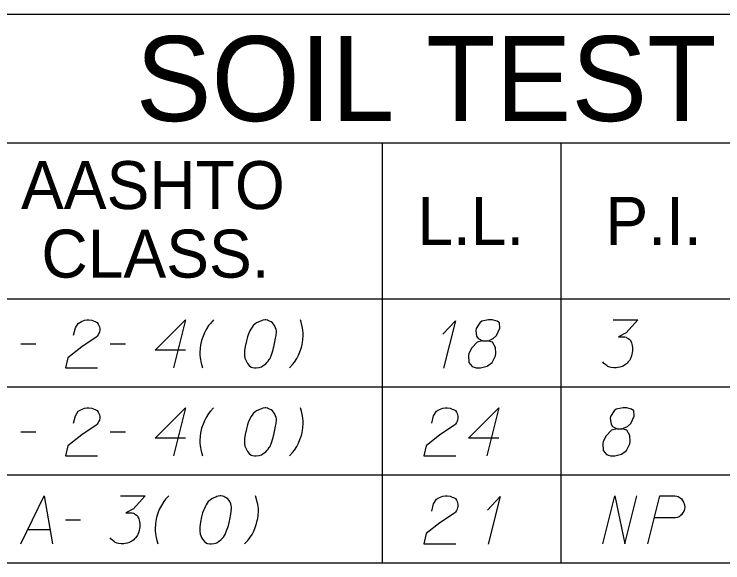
# Model space of a CAD drawing. Extents: x 2074207 to 2076812, y 516372 to 523312.
# Drawn here: x 2076453.5 to 2076524.4, y 518395.3 to 518450.2 of the extents above; entities that cross this region are included whole.
import ezdxf

# ---------------------------------------------------------------- set-up
doc = ezdxf.new("R2010")
doc.units = 0
for name, color, linetype in [('Prop DirtTable_ Soil Test Results - Outline (Major)', 7, 'Continuous'), ('Prop DirtTable_ Soil Test Results - Outline (Minor)', 7, 'Continuous'), ('Prop DirtTable_ Soil Test Results - Tx (Header - Large)', 7, 'Continuous'), ('Prop DirtTable_ Soil Test Results - Tx (Header - Small)', 7, 'Continuous'), ('Prop DirtTable_ Soil Test Results - Tx (Sample Data)', 7, 'Continuous')]:
    doc.layers.add(name, color=color, linetype=linetype)

msp = doc.modelspace()

# ---------------------------------------------------------------- linework, layer by layer
at = {"layer": 'Prop DirtTable_ Soil Test Results - Outline (Major)'}
for p, q in [((2076260.609, 518450.214), (2076811.903, 518450.214)), ((2076260.609, 518421.729), (2076811.903, 518421.729)), ((2076260.609, 518421.729), (2076811.903, 518421.729)), ((2076260.609, 518395.329), (2076811.903, 518395.329))]:
    msp.add_line(p, q, dxfattribs=at)
at = {"layer": 'Prop DirtTable_ Soil Test Results - Outline (Minor)'}
for p, q in [((2076260.609, 518437.329), (2076811.903, 518437.329)), ((2076490.31, 518437.329), (2076490.31, 518412.929)), ((2076508.192, 518437.329), (2076508.192, 518412.929)), ((2076260.609, 518412.929), (2076811.903, 518412.929)), ((2076260.609, 518412.929), (2076811.903, 518412.929)), ((2076490.31, 518412.929), (2076490.31, 518404.129)), ((2076508.192, 518412.929), (2076508.192, 518404.129)), ((2076260.609, 518404.129), (2076811.903, 518404.129)), ((2076260.609, 518404.129), (2076811.903, 518404.129)), ((2076490.31, 518404.129), (2076490.31, 518395.329)), ((2076508.192, 518404.129), (2076508.192, 518395.329)), ((2076260.609, 518395.329), (2076811.903, 518395.329))]:
    msp.add_line(p, q, dxfattribs=at)
at = {"layer": 'Prop DirtTable_ Soil Test Results - Tx (Sample Data)'}
for points in [[(2076459.447, 518418.113), (2076459.623, 518418.831), (2076459.906, 518419.285), (2076460.223, 518419.474), (2076460.54, 518419.587), (2076460.787, 518419.625), (2076460.964, 518419.625), (2076461.281, 518419.587), (2076461.493, 518419.512), (2076461.599, 518419.474), (2076461.81, 518419.361), (2076461.916, 518419.209), (2076461.987, 518419.058), (2076462.022, 518418.945), (2076462.057, 518418.794), (2076462.057, 518418.605), (2076462.022, 518418.416), (2076461.987, 518418.302), (2076461.916, 518418.151), (2076461.81, 518418), (2076461.705, 518417.887), (2076460.258, 518416.942), (2076458.883, 518415.846), (2076458.636, 518414.825), (2076461.846, 518414.825)], [(2076470.629, 518416.602), (2076467.596, 518416.602), (2076470.629, 518419.625), (2076469.43, 518414.825)], [(2076473.451, 518419.625), (2076473.134, 518419.285), (2076472.958, 518419.058), (2076472.711, 518418.68), (2076472.534, 518418.34), (2076472.393, 518418), (2076472.252, 518417.584), (2076472.181, 518417.282), (2076472.146, 518417.093), (2076472.111, 518416.828), (2076472.076, 518416.337), (2076472.076, 518416.11), (2076472.111, 518415.846), (2076472.146, 518415.657), (2076472.181, 518415.468), (2076472.252, 518415.165), (2076472.287, 518415.052), (2076472.358, 518414.825)], [(2076478.672, 518419.625), (2076478.602, 518419.625), (2076478.39, 518419.587), (2076478.249, 518419.55), (2076478.143, 518419.512), (2076477.967, 518419.436), (2076477.755, 518419.323), (2076477.579, 518419.209), (2076477.402, 518419.058), (2076477.296, 518418.907), (2076477.191, 518418.718), (2076477.085, 518418.529), (2076476.979, 518418.302), (2076476.908, 518418.151), (2076476.838, 518417.924), (2076476.732, 518417.546), (2076476.626, 518416.98), (2076476.556, 518416.526), (2076476.556, 518416.11), (2076476.591, 518415.808), (2076476.732, 518415.468), (2076476.838, 518415.279), (2076477.014, 518415.052), (2076477.226, 518414.901), (2076477.332, 518414.863), (2076477.543, 518414.825), (2076477.72, 518414.825), (2076478.002, 518414.863), (2076478.249, 518414.939), (2076478.425, 518415.052), (2076478.672, 518415.241), (2076478.778, 518415.354), (2076478.919, 518415.505), (2076479.025, 518415.657), (2076479.095, 518415.77), (2076479.166, 518415.959), (2076479.201, 518416.035), (2076479.272, 518416.224), (2076479.342, 518416.45), (2076479.413, 518416.677), (2076479.448, 518416.828), (2076479.483, 518416.942), (2076479.519, 518417.093), (2076479.589, 518417.433), (2076479.625, 518417.622), (2076479.66, 518417.811), (2076479.695, 518418.076), (2076479.73, 518418.416), (2076479.73, 518418.529), (2076479.695, 518418.68), (2076479.66, 518418.831), (2076479.554, 518419.058), (2076479.448, 518419.209), (2076479.342, 518419.323), (2076479.201, 518419.436), (2076479.06, 518419.512), (2076478.954, 518419.55), (2076478.849, 518419.587), (2076478.672, 518419.625)], [(2076481.036, 518414.825), (2076481.353, 518415.165), (2076481.529, 518415.392), (2076481.776, 518415.77), (2076481.953, 518416.11), (2076482.094, 518416.45), (2076482.235, 518416.866), (2076482.306, 518417.168), (2076482.341, 518417.357), (2076482.376, 518417.622), (2076482.411, 518418.113), (2076482.411, 518418.34), (2076482.376, 518418.605), (2076482.341, 518418.794), (2076482.306, 518418.983), (2076482.235, 518419.285), (2076482.2, 518419.398), (2076482.129, 518419.625)], [(2076496.38, 518418.189), (2076497.65, 518419.55), (2076496.451, 518414.787)], [(2076500.367, 518417.546), (2076500.86, 518417.546), (2076501.002, 518417.584), (2076501.425, 518417.773), (2076501.742, 518418.076), (2076502.095, 518418.794), (2076502.06, 518419.323), (2076501.813, 518419.512), (2076501.319, 518419.625), (2076500.966, 518419.625), (2076500.296, 518419.512), (2076500.084, 518419.323), (2076499.732, 518418.756), (2076499.696, 518418.567), (2076499.767, 518418), (2076499.908, 518417.773), (2076500.367, 518417.546), (2076499.802, 518417.395), (2076499.273, 518416.828), (2076498.991, 518416.261), (2076498.956, 518416.072), (2076498.991, 518415.354), (2076499.308, 518414.976), (2076499.732, 518414.825), (2076500.155, 518414.825), (2076500.825, 518415.014), (2076501.319, 518415.354), (2076501.637, 518416.035), (2076501.672, 518416.261), (2076501.637, 518416.866), (2076501.354, 518417.395), (2076500.86, 518417.546)], [(2076513.419, 518419.625), (2076515.888, 518419.625), (2076514.724, 518418.34), (2076513.948, 518417.924), (2076514.583, 518417.924), (2076514.724, 518417.887), (2076514.794, 518417.849), (2076514.865, 518417.811), (2076514.935, 518417.773), (2076515.077, 518417.66), (2076515.147, 518417.546), (2076515.218, 518417.433), (2076515.253, 518417.32), (2076515.323, 518417.055), (2076515.359, 518416.828), (2076515.359, 518416.715), (2076515.359, 518416.564), (2076515.323, 518416.337), (2076515.288, 518416.186), (2076515.253, 518416.035), (2076515.218, 518415.921), (2076515.182, 518415.846), (2076515.147, 518415.77), (2076515.112, 518415.694), (2076515.041, 518415.581), (2076514.935, 518415.43), (2076514.83, 518415.317), (2076514.759, 518415.241), (2076514.653, 518415.165), (2076514.547, 518415.09), (2076514.406, 518415.014), (2076514.336, 518414.976), (2076514.089, 518414.901), (2076513.877, 518414.863), (2076513.736, 518414.825), (2076513.489, 518414.825), (2076513.207, 518414.863), (2076513.101, 518414.901), (2076512.995, 518414.939), (2076512.889, 518414.976), (2076512.784, 518415.052), (2076512.678, 518415.128), (2076512.501, 518415.279), (2076512.396, 518415.43)], [(2076454.156, 518417.244), (2076455.672, 518417.244)], [(2076463.116, 518417.244), (2076464.632, 518417.244)], [(2076459.447, 518409.313), (2076459.623, 518410.031), (2076459.906, 518410.485), (2076460.223, 518410.674), (2076460.54, 518410.787), (2076460.787, 518410.825), (2076460.964, 518410.825), (2076461.281, 518410.787), (2076461.493, 518410.712), (2076461.599, 518410.674), (2076461.81, 518410.561), (2076461.916, 518410.409), (2076461.987, 518410.258), (2076462.022, 518410.145), (2076462.057, 518409.994), (2076462.057, 518409.805), (2076462.022, 518409.616), (2076461.987, 518409.502), (2076461.916, 518409.351), (2076461.81, 518409.2), (2076461.705, 518409.087), (2076460.258, 518408.142), (2076458.883, 518407.046), (2076458.636, 518406.025), (2076461.846, 518406.025)], [(2076470.629, 518407.802), (2076467.596, 518407.802), (2076470.629, 518410.825), (2076469.43, 518406.025)], [(2076473.451, 518410.825), (2076473.134, 518410.485), (2076472.958, 518410.258), (2076472.711, 518409.88), (2076472.534, 518409.54), (2076472.393, 518409.2), (2076472.252, 518408.784), (2076472.181, 518408.482), (2076472.146, 518408.293), (2076472.111, 518408.028), (2076472.076, 518407.537), (2076472.076, 518407.31), (2076472.111, 518407.046), (2076472.146, 518406.857), (2076472.181, 518406.668), (2076472.252, 518406.365), (2076472.287, 518406.252), (2076472.358, 518406.025)], [(2076478.672, 518410.825), (2076478.602, 518410.825), (2076478.39, 518410.787), (2076478.249, 518410.75), (2076478.143, 518410.712), (2076477.967, 518410.636), (2076477.755, 518410.523), (2076477.579, 518410.409), (2076477.402, 518410.258), (2076477.296, 518410.107), (2076477.191, 518409.918), (2076477.085, 518409.729), (2076476.979, 518409.502), (2076476.908, 518409.351), (2076476.838, 518409.124), (2076476.732, 518408.746), (2076476.626, 518408.18), (2076476.556, 518407.726), (2076476.556, 518407.31), (2076476.591, 518407.008), (2076476.732, 518406.668), (2076476.838, 518406.479), (2076477.014, 518406.252), (2076477.226, 518406.101), (2076477.332, 518406.063), (2076477.543, 518406.025), (2076477.72, 518406.025), (2076478.002, 518406.063), (2076478.249, 518406.139), (2076478.425, 518406.252), (2076478.672, 518406.441), (2076478.778, 518406.554), (2076478.919, 518406.705), (2076479.025, 518406.857), (2076479.095, 518406.97), (2076479.166, 518407.159), (2076479.201, 518407.235), (2076479.272, 518407.424), (2076479.342, 518407.65), (2076479.413, 518407.877), (2076479.448, 518408.028), (2076479.483, 518408.142), (2076479.519, 518408.293), (2076479.589, 518408.633), (2076479.625, 518408.822), (2076479.66, 518409.011), (2076479.695, 518409.276), (2076479.73, 518409.616), (2076479.73, 518409.729), (2076479.695, 518409.88), (2076479.66, 518410.031), (2076479.554, 518410.258), (2076479.448, 518410.409), (2076479.342, 518410.523), (2076479.201, 518410.636), (2076479.06, 518410.712), (2076478.954, 518410.75), (2076478.849, 518410.787), (2076478.672, 518410.825)], [(2076481.036, 518406.025), (2076481.353, 518406.365), (2076481.529, 518406.592), (2076481.776, 518406.97), (2076481.953, 518407.31), (2076482.094, 518407.65), (2076482.235, 518408.066), (2076482.306, 518408.368), (2076482.341, 518408.557), (2076482.376, 518408.822), (2076482.411, 518409.313), (2076482.411, 518409.54), (2076482.376, 518409.805), (2076482.341, 518409.994), (2076482.306, 518410.183), (2076482.235, 518410.485), (2076482.2, 518410.598), (2076482.129, 518410.825)], [(2076495.287, 518409.313), (2076495.463, 518410.031), (2076495.746, 518410.485), (2076496.063, 518410.674), (2076496.38, 518410.787), (2076496.627, 518410.825), (2076496.804, 518410.825), (2076497.121, 518410.787), (2076497.333, 518410.712), (2076497.439, 518410.674), (2076497.65, 518410.561), (2076497.756, 518410.409), (2076497.827, 518410.258), (2076497.862, 518410.145), (2076497.897, 518409.994), (2076497.897, 518409.805), (2076497.862, 518409.616), (2076497.827, 518409.502), (2076497.756, 518409.351), (2076497.65, 518409.2), (2076497.545, 518409.087), (2076496.098, 518408.142), (2076494.723, 518407.046), (2076494.476, 518406.025), (2076497.686, 518406.025)], [(2076501.989, 518407.802), (2076498.956, 518407.802), (2076501.989, 518410.825), (2076500.79, 518406.025)], [(2076513.807, 518408.746), (2076514.3, 518408.746), (2076514.442, 518408.784), (2076514.865, 518408.973), (2076515.182, 518409.276), (2076515.535, 518409.994), (2076515.5, 518410.523), (2076515.253, 518410.712), (2076514.759, 518410.825), (2076514.406, 518410.825), (2076513.736, 518410.712), (2076513.524, 518410.523), (2076513.172, 518409.956), (2076513.136, 518409.767), (2076513.207, 518409.2), (2076513.348, 518408.973), (2076513.807, 518408.746), (2076513.242, 518408.595), (2076512.713, 518408.028), (2076512.431, 518407.461), (2076512.396, 518407.272), (2076512.431, 518406.554), (2076512.748, 518406.176), (2076513.172, 518406.025), (2076513.595, 518406.025), (2076514.265, 518406.214), (2076514.759, 518406.554), (2076515.077, 518407.235), (2076515.112, 518407.461), (2076515.077, 518408.066), (2076514.794, 518408.595), (2076514.3, 518408.746)], [(2076454.156, 518408.444), (2076455.672, 518408.444)], [(2076463.116, 518408.444), (2076464.632, 518408.444)], [(2076454.156, 518397.225), (2076456.519, 518402.025), (2076457.33, 518397.225)], [(2076464.139, 518402.025), (2076466.608, 518402.025), (2076465.444, 518400.74), (2076464.668, 518400.324), (2076465.303, 518400.324), (2076465.444, 518400.287), (2076465.514, 518400.249), (2076465.585, 518400.211), (2076465.655, 518400.173), (2076465.797, 518400.06), (2076465.867, 518399.946), (2076465.938, 518399.833), (2076465.973, 518399.72), (2076466.043, 518399.455), (2076466.079, 518399.228), (2076466.079, 518399.115), (2076466.079, 518398.964), (2076466.043, 518398.737), (2076466.008, 518398.586), (2076465.973, 518398.435), (2076465.938, 518398.321), (2076465.902, 518398.246), (2076465.867, 518398.17), (2076465.832, 518398.094), (2076465.761, 518397.981), (2076465.655, 518397.83), (2076465.55, 518397.717), (2076465.479, 518397.641), (2076465.373, 518397.565), (2076465.267, 518397.49), (2076465.126, 518397.414), (2076465.056, 518397.376), (2076464.809, 518397.301), (2076464.597, 518397.263), (2076464.456, 518397.225), (2076464.209, 518397.225), (2076463.927, 518397.263), (2076463.821, 518397.301), (2076463.715, 518397.339), (2076463.609, 518397.376), (2076463.504, 518397.452), (2076463.398, 518397.528), (2076463.221, 518397.679), (2076463.116, 518397.83)], [(2076468.971, 518402.025), (2076468.654, 518401.685), (2076468.478, 518401.458), (2076468.231, 518401.08), (2076468.054, 518400.74), (2076467.913, 518400.4), (2076467.772, 518399.984), (2076467.701, 518399.682), (2076467.666, 518399.493), (2076467.631, 518399.228), (2076467.596, 518398.737), (2076467.596, 518398.51), (2076467.631, 518398.246), (2076467.666, 518398.057), (2076467.701, 518397.868), (2076467.772, 518397.565), (2076467.807, 518397.452), (2076467.878, 518397.225)], [(2076474.192, 518402.025), (2076474.122, 518402.025), (2076473.91, 518401.987), (2076473.769, 518401.95), (2076473.663, 518401.912), (2076473.487, 518401.836), (2076473.275, 518401.723), (2076473.099, 518401.609), (2076472.922, 518401.458), (2076472.816, 518401.307), (2076472.711, 518401.118), (2076472.605, 518400.929), (2076472.499, 518400.702), (2076472.428, 518400.551), (2076472.358, 518400.324), (2076472.252, 518399.946), (2076472.146, 518399.38), (2076472.076, 518398.926), (2076472.076, 518398.51), (2076472.111, 518398.208), (2076472.252, 518397.868), (2076472.358, 518397.679), (2076472.534, 518397.452), (2076472.746, 518397.301), (2076472.852, 518397.263), (2076473.063, 518397.225), (2076473.24, 518397.225), (2076473.522, 518397.263), (2076473.769, 518397.339), (2076473.945, 518397.452), (2076474.192, 518397.641), (2076474.298, 518397.754), (2076474.439, 518397.905), (2076474.545, 518398.057), (2076474.615, 518398.17), (2076474.686, 518398.359), (2076474.721, 518398.435), (2076474.792, 518398.624), (2076474.862, 518398.85), (2076474.933, 518399.077), (2076474.968, 518399.228), (2076475.003, 518399.342), (2076475.039, 518399.493), (2076475.109, 518399.833), (2076475.145, 518400.022), (2076475.18, 518400.211), (2076475.215, 518400.476), (2076475.25, 518400.816), (2076475.25, 518400.929), (2076475.215, 518401.08), (2076475.18, 518401.231), (2076475.074, 518401.458), (2076474.968, 518401.609), (2076474.862, 518401.723), (2076474.721, 518401.836), (2076474.58, 518401.912), (2076474.474, 518401.95), (2076474.369, 518401.987), (2076474.192, 518402.025)], [(2076476.556, 518397.225), (2076476.873, 518397.565), (2076477.049, 518397.792), (2076477.296, 518398.17), (2076477.473, 518398.51), (2076477.614, 518398.85), (2076477.755, 518399.266), (2076477.826, 518399.568), (2076477.861, 518399.757), (2076477.896, 518400.022), (2076477.931, 518400.513), (2076477.931, 518400.74), (2076477.896, 518401.005), (2076477.861, 518401.194), (2076477.826, 518401.383), (2076477.755, 518401.685), (2076477.72, 518401.798), (2076477.649, 518402.025)], [(2076495.287, 518400.513), (2076495.463, 518401.231), (2076495.746, 518401.685), (2076496.063, 518401.874), (2076496.38, 518401.987), (2076496.627, 518402.025), (2076496.804, 518402.025), (2076497.121, 518401.987), (2076497.333, 518401.912), (2076497.439, 518401.874), (2076497.65, 518401.761), (2076497.756, 518401.609), (2076497.827, 518401.458), (2076497.862, 518401.345), (2076497.897, 518401.194), (2076497.897, 518401.005), (2076497.862, 518400.816), (2076497.827, 518400.702), (2076497.756, 518400.551), (2076497.65, 518400.4), (2076497.545, 518400.287), (2076496.098, 518399.342), (2076494.723, 518398.246), (2076494.476, 518397.225), (2076497.686, 518397.225)], [(2076500.86, 518400.589), (2076502.13, 518401.95), (2076500.931, 518397.187)], [(2076512.396, 518397.225), (2076513.595, 518402.025), (2076514.583, 518397.225), (2076515.782, 518402.025)], [(2076516.876, 518397.225), (2076518.075, 518402.025), (2076519.592, 518402.025), (2076519.803, 518401.987), (2076519.909, 518401.95), (2076520.121, 518401.836), (2076520.262, 518401.723), (2076520.368, 518401.572), (2076520.474, 518401.383), (2076520.544, 518401.118), (2076520.58, 518400.891), (2076520.544, 518400.702), (2076520.509, 518400.551), (2076520.438, 518400.4), (2076520.368, 518400.287), (2076520.262, 518400.135), (2076520.121, 518400.022), (2076520.015, 518399.946), (2076519.839, 518399.871), (2076519.662, 518399.833), (2076517.546, 518399.833)], [(2076458.636, 518399.644), (2076460.152, 518399.644)], [(2076454.861, 518398.661), (2076457.083, 518398.661)]]:
    msp.add_lwpolyline(points, dxfattribs=at)

# ---------------------------------------------------------------- texts
at = {"layer": 'Prop DirtTable_ Soil Test Results - Tx (Header - Large)'}
msp.add_text('SOIL TEST RESULTS', height=8.50001, dxfattribs=at).set_placement((2076465.656, 518439.521))
at = {"layer": 'Prop DirtTable_ Soil Test Results - Tx (Header - Small)'}
for s, p in [('AASHTO', (2076454.182, 518430.715)), ('L.L.', (2076493.827, 518427.129)), ('P.I.', (2076512.654, 518427.129)), ('CLASS.', (2076456.225, 518423.858))]:
    msp.add_text(s, height=4.8, dxfattribs=at).set_placement(p)

doc.saveas('drawing.dxf')
